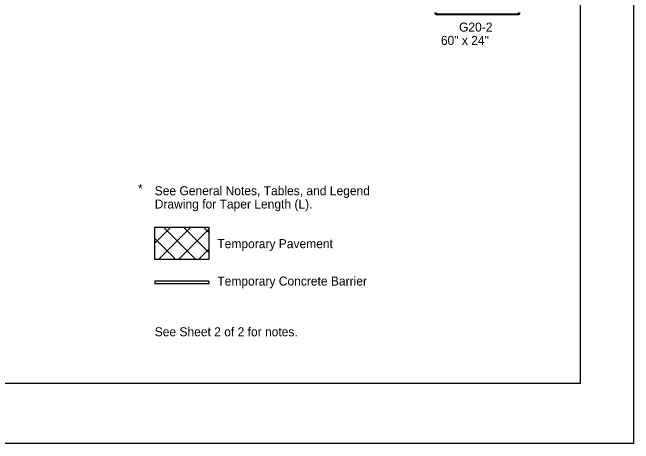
# Model space of a CAD drawing. Extents: x -14145 to -13662, y 30244 to 30661.
# Drawn here: x -13737.68 to -13723.17, y 30289.81 to 30299.87 of the extents above; entities that cross this region are included whole.
import ezdxf

# ---------------------------------------------------------------- set-up
doc = ezdxf.new("R2010")
doc.units = 0
for name, color, linetype in [('1', 7, 'Continuous'), ('10', 7, 'Continuous'), ('2', 7, 'Continuous'), ('61', 7, 'Continuous')]:
    doc.layers.add(name, color=color, linetype=linetype)

msp = doc.modelspace()

# ---------------------------------------------------------------- linework, layer by layer
at = {"layer": '1'}
for p, q in [((-13727.756, 30299.83), (-13725.883, 30299.83)), ((-13727.756, 30299.815), (-13725.883, 30299.815)), ((-13734.359, 30294.479), (-13733.985, 30294.853)), ((-13734.272, 30294.099), (-13733.518, 30294.853)), ((-13733.398, 30294.099), (-13734.152, 30294.853)), ((-13733.094, 30294.262), (-13733.685, 30294.853)), ((-13733.094, 30294.729), (-13733.218, 30294.853)), ((-13733.805, 30294.099), (-13733.094, 30294.81)), ((-13733.865, 30294.099), (-13734.359, 30294.593)), ((-13733.338, 30294.099), (-13733.094, 30294.344)), ((-13734.332, 30294.099), (-13734.359, 30294.127)), ((-13733.094, 30293.593), (-13734.359, 30293.593)), ((-13734.359, 30293.593), (-13734.359, 30293.533)), ((-13733.094, 30293.533), (-13734.359, 30293.533)), ((-13733.094, 30293.593), (-13733.094, 30293.533))]:
    msp.add_line(p, q, dxfattribs=at)
msp.add_lwpolyline([(-13734.359, 30294.853), (-13733.094, 30294.853), (-13733.094, 30294.099), (-13734.359, 30294.099)], close=True, dxfattribs=at)
for centre, major_axis, ratio, start_param, end_param in [((-13727.757, 30299.865), (0.0609, 0), 0.839899, 3.141593, 4.712389), ((-13727.757, 30299.865), (0, -0.0365), 0.999938, 4.712389, 6.283185), ((-13725.884, 30299.865), (0, 0.0365), 0.999938, 3.141593, 4.712389), ((-13725.884, 30299.865), (-0.0609, 0), 0.839899, 1.570796, 3.141593)]:
    msp.add_ellipse(centre, major_axis=major_axis, ratio=ratio, start_param=start_param, end_param=end_param, dxfattribs=at)
at = {"layer": '10'}
for p, q in [((-13724.422, 30313.777), (-13724.422, 30291.207)), ((-13724.422, 30291.207), (-13755.874, 30291.207))]:
    msp.add_line(p, q, dxfattribs=at)
at = {"layer": '61'}
msp.add_lwpolyline([(-13756.174, 30315.307), (-13723.174, 30315.307), (-13723.174, 30289.807), (-13756.174, 30289.807)], close=True, dxfattribs=at)

# ---------------------------------------------------------------- texts
at = {"layer": '2'}
for s, p in [('G20-2', (-13727.25, 30299.419)), ('60" x 24"', (-13727.674, 30299.109)), ('*', (-13734.748, 30295.654)), ('See General Notes, Tables, and Legend ', (-13734.358, 30295.601)), ('Drawing for Taper Length (L).', (-13734.358, 30295.291)), ('Temporary Pavement', (-13732.896, 30294.366)), ('Temporary Concrete Barrier', (-13732.896, 30293.493)), ('See Sheet 2 of 2 for notes.', (-13734.358, 30292.31))]:
    msp.add_text(s, height=0.21, dxfattribs=at).set_placement(p)

doc.saveas('drawing.dxf')
